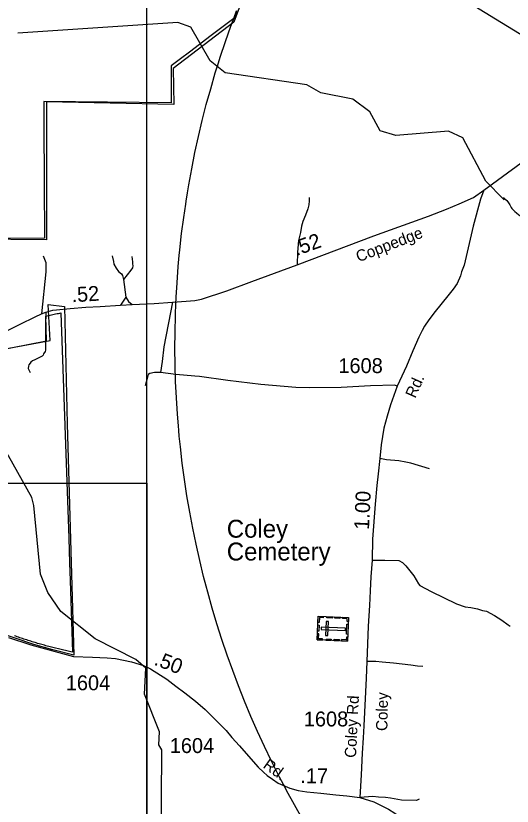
# Model space of a CAD drawing. Extents: x 2220236 to 2384410, y 720751 to 894131.
# Drawn here: x 2328710 to 2332867, y 821177 to 827797 of the extents above; entities that cross this region are included whole.
import ezdxf

# ---------------------------------------------------------------- set-up
doc = ezdxf.new("R2010")
doc.units = 0
doc.layers.add('Default', color=7, linetype='Continuous')

msp = doc.modelspace()

# ---------------------------------------------------------------- linework, layer by layer
at = {"layer": 'Default'}
for p, q in [((2329612.6, 825589.1), (2329632.2, 825441.2)), ((2329632.2, 825441.2), (2329585.2, 825373.6))]:
    msp.add_line(p, q, dxfattribs=at)
for points in [[(2329807.7, 835464.4), (2346103.7, 835464.4), (2346103.7, 816974.9), (2329807.7, 816974.9), (2329807.7, 835464.4)], [(2333726.5, 827154.7), (2333538.3, 827258.7), (2333213.8, 827464.7), (2333014.9, 827592.2), (2332590.8, 827854.2), (2332099.2, 828171.5), (2331956.5, 828261.3), (2331736.3, 828398.6), (2331556.9, 828519.7), (2331414.1, 828606.7), (2331377.4, 828631.2), (2330667.2, 829067.8), (2330494.6, 829179.4), (2330076.9, 829434.6), (2329545.9, 829744.8), (2329382.9, 829834.9), (2329191.7, 829944.8), (2328934.3, 830089.9), (2328558.2, 830307.8), (2328283, 830467.4)], [(2330579.4, 827864.1), (2330535.4, 827743.2), (2330027.8, 827356.1), (2330033.3, 827053.8), (2328967.7, 827075.8), (2328967.7, 825921.4), (2327764.7, 825932.4)], [(2330558.5, 827840.2), (2330534.5, 827775.5), (2330333.8, 827623.1), (2330174.5, 827502.4), (2330079, 827429.9), (2330010.8, 827378.1), (2330011.8, 827068), (2328943, 827078.4), (2328944.5, 826868.9), (2328945, 826800.1), (2328947, 826483.6), (2328947.5, 826397), (2328950.5, 825933.9), (2328330, 825933)], [(2330558.5, 827840.2), (2330534.5, 827775.5), (2330333.8, 827623.1), (2330174.5, 827502.4), (2330079, 827429.9), (2330010.8, 827378.1), (2330011.8, 827068), (2328943, 827078.4), (2328944.5, 826868.9), (2328945, 826800.1), (2328947, 826483.6), (2328947.5, 826397), (2328950.5, 825933.9), (2328330, 825933)], [(2331111.5, 821068.2), (2331043.2, 821187.9), (2330977.2, 821308.8), (2330967.8, 821326.9), (2330919.2, 821419.5), (2330913.2, 821430.8), (2330851.5, 821553.8), (2330791.8, 821677.9), (2330734.2, 821803.1), (2330679, 821929.2), (2330625.8, 822056.3), (2330575, 822184.3), (2330526.2, 822313.1), (2330480, 822442.8), (2330435.8, 822573.3), (2330394, 822704.5), (2330354.5, 822836.4), (2330317.2, 822969.1), (2330303.8, 823020.6), (2330282.5, 823102.3), (2330250, 823236.1), (2330219.8, 823370.5), (2330191.8, 823505.4), (2330166.2, 823640.8), (2330143.2, 823776.5), (2330122.5, 823912.6), (2330104, 824049.1), (2330088, 824185.9), (2330079, 824277.3), (2330074.5, 824323), (2330071.5, 824361.6), (2330063.2, 824460.3), (2330054.2, 824597.8), (2330048, 824735.4), (2330044, 824873), (2330042.2, 825010.8), (2330043.2, 825148.4), (2330046.2, 825286.2), (2330050.8, 825393.7), (2330052, 825423.8), (2330053, 825441.8), (2330060, 825561.2), (2330070.2, 825698.6), (2330079, 825790.9), (2330083.2, 825835.8), (2330098.2, 825972.6), (2330116, 826109.2), (2330132.2, 826219.9), (2330136, 826245.5), (2330147.5, 826315.1), (2330158.2, 826381.4), (2330183, 826516.9), (2330210, 826651.9), (2330239.5, 826786.5), (2330271.2, 826920.5), (2330305.2, 827053.9), (2330341.8, 827186.8), (2330380.5, 827318.9), (2330396.8, 827370.7), (2330398.2, 827375.8), (2330421.5, 827450.4), (2330465, 827581.1), (2330510.5, 827711.1), (2330534.5, 827775.5), (2330558.5, 827840.2)], [(2331111.5, 821068.2), (2331043.2, 821187.9), (2330977.2, 821308.8), (2330967.8, 821326.9), (2330919.2, 821419.5), (2330913.2, 821430.8), (2330851.5, 821553.8), (2330791.8, 821677.9), (2330734.2, 821803.1), (2330679, 821929.2), (2330625.8, 822056.3), (2330575, 822184.3), (2330526.2, 822313.1), (2330480, 822442.8), (2330435.8, 822573.3), (2330394, 822704.5), (2330354.5, 822836.4), (2330317.2, 822969.1), (2330303.8, 823020.6), (2330282.5, 823102.3), (2330250, 823236.1), (2330219.8, 823370.5), (2330191.8, 823505.4), (2330166.2, 823640.8), (2330143.2, 823776.5), (2330122.5, 823912.6), (2330104, 824049.1), (2330088, 824185.9), (2330079, 824277.3), (2330074.5, 824323), (2330071.5, 824361.6), (2330063.2, 824460.3), (2330054.2, 824597.8), (2330048, 824735.4), (2330044, 824873), (2330042.2, 825010.8), (2330043.2, 825148.4), (2330046.2, 825286.2), (2330050.8, 825393.7), (2330052, 825423.8), (2330053, 825441.8), (2330060, 825561.2), (2330070.2, 825698.6), (2330079, 825790.9), (2330083.2, 825835.8), (2330098.2, 825972.6), (2330116, 826109.2), (2330132.2, 826219.9), (2330136, 826245.5), (2330147.5, 826315.1), (2330158.2, 826381.4), (2330183, 826516.9), (2330210, 826651.9), (2330239.5, 826786.5), (2330271.2, 826920.5), (2330305.2, 827053.9), (2330341.8, 827186.8), (2330380.5, 827318.9), (2330396.8, 827370.7), (2330398.2, 827375.8), (2330421.5, 827450.4), (2330465, 827581.1), (2330510.5, 827711.1), (2330534.5, 827775.5), (2330558.5, 827840.2)], [(2332792.9, 826262.1), (2332647.1, 826411.7), (2332452.1, 826774.6), (2332334, 826832.2), (2331893.1, 826794.4), (2331760, 826834.9), (2331675.1, 826992.3), (2331532, 827098), (2331265, 827152.7), (2331147.1, 827220.1), (2330463, 827320.1), (2330336.9, 827420), (2330176, 827702.2), (2330066.9, 827740.5), (2328726.8, 827652.9)], [(2332629.3, 826337.3), (2332942.5, 826565.6), (2333211.2, 826764.7), (2333494.7, 826976), (2333726.5, 827154.7)], [(2328291.6, 824987.1), (2328746.9, 825215.9), (2328870.3, 825277.3), (2328923.9, 825301.9), (2328961.8, 825314.2), (2329019.5, 825330.8), (2329049.6, 825335.2), (2329165.4, 825346.3), (2329297, 825356), (2329415.3, 825362.8), (2329585.2, 825373.6), (2329683.1, 825380.4), (2329868.7, 825387.9), (2330020.9, 825400.2), (2330137.1, 825406.3), (2330208.3, 825411.6), (2330265.8, 825423), (2330477.2, 825494.4), (2330686.3, 825570.6), (2331064.7, 825712.6), (2331707.1, 825953.1), (2332165.8, 826120.4), (2332317.1, 826178), (2332423.8, 826222.4), (2332541.9, 826276.3), (2332629.3, 826337.3)], [(2332629.3, 826337.3), (2332602.1, 826262.9), (2332539, 826034.7), (2332464.2, 825707.7), (2332442.8, 825653.6), (2332433.2, 825619.3), (2332405.8, 825555.2), (2332372.3, 825508.8), (2332327, 825452.3), (2332222.9, 825320.6), (2332167.9, 825251.2), (2332131.7, 825198.3), (2332112.2, 825162.1), (2332084.9, 825105.9), (2332034.1, 824991.5), (2331981.4, 824862.9), (2331904.8, 824694.2), (2331846.7, 824539.2), (2331820.2, 824445.3), (2331793.2, 824343.2), (2331770.6, 824205), (2331757.8, 824088.8), (2331745.2, 823960.6), (2331732.2, 823862.7), (2331720, 823706.5), (2331695.9, 823413), (2331693.1, 823236.4), (2331683.3, 823099.4), (2331677.8, 822979.8), (2331670.4, 822857.3), (2331660.9, 822686), (2331650.7, 822389.4), (2331642.5, 822248), (2331624.8, 821850.8), (2331619.4, 821748.8), (2331611.2, 821622.3), (2331603.1, 821440.1), (2331590.2, 821249.6)], [(2331166.5, 826275.6), (2331166.8, 826247.6), (2331163.2, 826213.4), (2331155.6, 826179.5), (2331136.1, 826127.3), (2331112.6, 826075.1), (2331103.1, 826034.9), (2331093.8, 825982.9), (2331078.5, 825916.6), (2331067.5, 825818.5), (2331064.7, 825712.6)], [(2332792.7, 826276.6), (2332806.3, 826265.7), (2332822, 826250.9), (2332830.7, 826240.4), (2332847.2, 826214.2), (2332859.2, 826192.4), (2332865.1, 826183.7), (2332875.4, 826172.7), (2332889.8, 826159.2), (2332901.7, 826147.5), (2332922.1, 826130.9), (2332940, 826117.9), (2332952.4, 826103.6), (2332964.6, 826087.7), (2332976.7, 826071.8), (2332986.8, 826058.1), (2332995.3, 826043.7), (2333005.2, 826026), (2333013.4, 826008.3), (2333025.9, 825984.2), (2333033.9, 825966.5), (2333036.6, 825964.3)], [(2332798.9, 826255.9), (2332792.9, 826262.1)], [(2328938.2, 825785.8), (2328961.3, 825730), (2328961.3, 825652.5), (2328923.9, 825301.9)], [(2329516.4, 825787.8), (2329527.5, 825738.9), (2329531.4, 825716), (2329549.7, 825684.4), (2329569.9, 825654.6), (2329596, 825636.8), (2329604.3, 825621), (2329612.6, 825589.1)], [(2329682.5, 825781.6), (2329688.1, 825736.6), (2329687.1, 825719.8), (2329689.3, 825703.9), (2329685.6, 825687.7), (2329673.7, 825665.6), (2329612.6, 825589.1)], [(2329927.2, 820809.5), (2329933, 821649.9), (2329907, 821691.6), (2329913.9, 821800.1), (2329786, 822116.5), (2329799.9, 822333.8), (2329716, 822405.8), (2329373, 822578.8), (2329086.9, 822806.8), (2328977, 822966.3), (2328916.9, 823121.5), (2328861, 823696.8), (2328843.9, 823761.7), (2328647.9, 824111.5), (2328224.9, 824731), (2328082, 824895.8), (2327880, 825068), (2327777.9, 825234.5), (2327743, 825449.6)], [(2329632.2, 825441.2), (2329654.5, 825405.6), (2329683.1, 825380.4)], [(2327530.7, 824807.7), (2328997.3, 825077), (2328980.8, 825379.4), (2329118.2, 825362.9), (2329140.1, 824378.9), (2329195.1, 822442.8), (2329019.3, 822486.7), (2328860, 822530.7), (2328535.9, 822640.7)], [(2330020.9, 825400.2), (2330004.5, 825312.4), (2329950.6, 825025), (2329935.8, 824902.9), (2329920.9, 824808.6)], [(2328521.8, 824987.2), (2328966.8, 825073.9), (2328959.8, 825280.3), (2328961.5, 825280.9), (2328973, 825284.2), (2328984.8, 825287.5), (2328996.2, 825290.6), (2329008, 825293.4), (2329019.5, 825296.1), (2329031.2, 825298.6), (2329043, 825301), (2329055, 825303.2), (2329066.8, 825305.2), (2329078.5, 825307), (2329087.8, 825308.3), (2329152.8, 823423.1), (2329159.8, 823215.4), (2329165, 823067.1), (2329185.5, 822467.8), (2329171.5, 822470.6), (2329159.8, 822473.1), (2329148, 822475.6), (2329136.2, 822478.2), (2329124.5, 822480.8), (2329113, 822483.4), (2329101.2, 822486.1), (2329089.5, 822488.8), (2329077.8, 822491.6), (2329066.2, 822494.4), (2329042.8, 822500.1), (2329031.2, 822503), (2329019.5, 822506), (2329008, 822509), (2328996.2, 822512), (2328984.8, 822515.1), (2328973.2, 822518.2), (2328961.5, 822521.3), (2328950, 822524.5), (2328938.5, 822527.7), (2328927, 822531), (2328915.2, 822534.2), (2328903.8, 822537.6), (2328892.2, 822541), (2328880.8, 822544.4), (2328872.5, 822546.9), (2328869.2, 822547.8), (2328846.2, 822554.8), (2328835, 822558.4), (2328823.5, 822562), (2328812, 822565.6), (2328800.5, 822569.3), (2328789.2, 822573), (2328777.8, 822576.8), (2328766.5, 822580.6), (2328755, 822584.4), (2328743.8, 822588.2), (2328732.2, 822592.1), (2328721, 822596.1), (2328709.8, 822600), (2328698.2, 822604)], [(2328521.8, 824987.2), (2328966.8, 825073.9), (2328959.8, 825280.3), (2328961.5, 825280.9), (2328973, 825284.2), (2328984.8, 825287.5), (2328996.2, 825290.6), (2329008, 825293.4), (2329019.5, 825296.1), (2329031.2, 825298.6), (2329043, 825301), (2329055, 825303.2), (2329066.8, 825305.2), (2329078.5, 825307), (2329087.8, 825308.3), (2329152.8, 823423.1), (2329159.8, 823215.4), (2329165, 823067.1), (2329185.5, 822467.8), (2329171.5, 822470.6), (2329159.8, 822473.1), (2329148, 822475.6), (2329136.2, 822478.2), (2329124.5, 822480.8), (2329113, 822483.4), (2329101.2, 822486.1), (2329089.5, 822488.8), (2329077.8, 822491.6), (2329066.2, 822494.4), (2329042.8, 822500.1), (2329031.2, 822503), (2329019.5, 822506), (2329008, 822509), (2328996.2, 822512), (2328984.8, 822515.1), (2328973.2, 822518.2), (2328961.5, 822521.3), (2328950, 822524.5), (2328938.5, 822527.7), (2328927, 822531), (2328915.2, 822534.2), (2328903.8, 822537.6), (2328892.2, 822541), (2328880.8, 822544.4), (2328872.5, 822546.9), (2328869.2, 822547.8), (2328846.2, 822554.8), (2328835, 822558.4), (2328823.5, 822562), (2328812, 822565.6), (2328800.5, 822569.3), (2328789.2, 822573), (2328777.8, 822576.8), (2328766.5, 822580.6), (2328755, 822584.4), (2328743.8, 822588.2), (2328732.2, 822592.1), (2328721, 822596.1), (2328709.8, 822600), (2328698.2, 822604)], [(2328961.8, 825314.2), (2328959.1, 825200.2), (2328957.2, 824996.3), (2328955.4, 824986.3), (2328941.6, 824966.1), (2328939.7, 824956.1), (2328929.9, 824945.9), (2328907.9, 824935.9), (2328870.1, 824915.2), (2328850.2, 824907.1), (2328836.4, 824896.9), (2328830.4, 824886.9), (2328818.5, 824874.8), (2328814.8, 824862.9), (2328813, 824842.7), (2328829.2, 824809)], [(2329920.9, 824808.6), (2329871, 824810.2), (2329830.9, 824801.7), (2329819, 824793.6), (2329811.3, 824771.5), (2329792.2, 824697.3)], [(2331904.8, 824694.2), (2331883.3, 824704), (2331681.4, 824697.7), (2331435.5, 824683.1), (2331171.8, 824680.3), (2331053.8, 824683), (2330761.7, 824707.9), (2330485.4, 824742.8), (2330247.1, 824774.8), (2330209.1, 824779.8), (2330048.9, 824794), (2329920.9, 824808.6)], [(2332174.6, 824003.4), (2332018.3, 824049.7), (2331976.1, 824059.1), (2331918.1, 824068.6), (2331814, 824079.5), (2331757.8, 824088.8)], [(2325398.9, 823881.8), (2329807.7, 823881.8), (2329807.7, 815539.8), (2325398.9, 815539.8), (2325398.9, 823881.8)], [(2331693.1, 823236.4), (2331801, 823237.7), (2331917, 823234.8), (2331947.1, 823217.2), (2331977.4, 823191.5), (2332044.3, 823106.4), (2332083.1, 823038.7), (2332093.3, 823024.9), (2332187.7, 822976), (2332400.8, 822872.3), (2332472.9, 822847), (2332520.9, 822841.6), (2332575.2, 822830.2), (2332619.2, 822816.6), (2332651.2, 822810.9), (2332719.6, 822773.7), (2332780.1, 822736.3), (2332832.3, 822697.5), (2332850.5, 822683.8)], [(2328649.4, 822590), (2328836, 822528), (2329193.7, 822431.6), (2329352.8, 822425.5), (2329475.1, 822420.7), (2329545.8, 822413.9), (2329679, 822386.7), (2329779.4, 822356.2), (2329837.6, 822326.7), (2329974.5, 822242.3), (2330049.2, 822183.1), (2330125.7, 822126.1), (2330214.4, 822057.1), (2330295.1, 821985.9), (2330471, 821809.9), (2330519.6, 821752.4), (2330582.5, 821682.7), (2330639.1, 821619.4), (2330740.3, 821503), (2330784.5, 821463.4), (2330814.9, 821433.8), (2330859.2, 821402.2), (2330907.5, 821370.8), (2331005.9, 821327.8), (2331075, 821309.5), (2331147, 821297.2), (2331265.3, 821285), (2331389, 821271.4), (2331481.4, 821263.2), (2331590.2, 821249.6)], [(2332118.3, 822345.9), (2332073.4, 822348.6), (2332019, 822358.2), (2331872.2, 822375.8), (2331778.2, 822383.8), (2331724.2, 822389.2), (2331650.7, 822389.4)], [(2332086.5, 821235.6), (2332064.7, 821225.3), (2331938.6, 821227.9), (2331848.4, 821244.8), (2331804.4, 821250.4), (2331746.4, 821253.8), (2331700.4, 821259.4), (2331590.2, 821249.6)], [(2331590.2, 821249.6), (2331707.7, 821214.3), (2331831.6, 821152.7), (2331883.8, 821119.4), (2331934.3, 821083.9), (2331968.4, 821056.3), (2332037.3, 820977), (2332090.4, 820877.6), (2332124.8, 820832), (2332227.6, 820679.2), (2332282.7, 820589.8), (2332401.5, 820336.8), (2332434.6, 820282.3), (2332452.8, 820245.9), (2332470.7, 820214), (2332551.1, 820028.4), (2332610.9, 819807.8), (2332650.2, 819678.1), (2332695.9, 819534.8), (2332743.7, 819372.6), (2332766.8, 819319.7), (2332798.6, 819268.1)]]:
    msp.add_lwpolyline(points, dxfattribs=at)
for points in [[(2331234.2, 822569.1), (2331242.3, 822768), (2331496.7, 822757.7), (2331488.7, 822558.8)], [(2331285.6, 822766.3), (2331285.1, 822755), (2331253, 822756.3), (2331251.3, 822715.7), (2331240.2, 822716.2), (2331242.3, 822768)], [(2331303.9, 822607.1), (2331322.6, 822606.3), (2331327.3, 822724), (2331308.6, 822724.7)], [(2331358.2, 822751.9), (2331314.9, 822753.7), (2331315.3, 822765.1), (2331358.6, 822763.3)], [(2331424, 822749.3), (2331380.7, 822751), (2331381.2, 822762.4), (2331424.5, 822760.6)], [(2331495.4, 822724.6), (2331483.9, 822725.1), (2331484.8, 822747.1), (2331444.4, 822748.7), (2331444.8, 822759.8), (2331496.7, 822757.7)], [(2331237.2, 822643), (2331239.3, 822694.8), (2331250.7, 822694.4), (2331248.6, 822642.6)], [(2331267.9, 822676.8), (2331267.2, 822658.1), (2331469.8, 822650), (2331470.5, 822668.6)], [(2331479.5, 822616.7), (2331482.9, 822701.5), (2331494.3, 822701), (2331490.9, 822616.2)], [(2331277.5, 822567.3), (2331278, 822578.6), (2331245.8, 822579.9), (2331247.5, 822620.5), (2331236.3, 822620.9), (2331234.2, 822569.1)], [(2331490, 822591.8), (2331478.5, 822592.3), (2331477.6, 822570.3), (2331437.2, 822571.9), (2331436.8, 822560.8), (2331488.6, 822558.7)], [(2331351.6, 822564.3), (2331308.3, 822566), (2331308.8, 822577.4), (2331352.1, 822575.7)], [(2331418.8, 822561.6), (2331375.5, 822563.3), (2331376, 822574.7), (2331419.2, 822572.9)]]:
    msp.add_lwpolyline(points, close=True, dxfattribs=at)

# ---------------------------------------------------------------- texts
for s, height, rotation, p in [('.52', 125, 19.54464, (2331059.3, 825784.9)), ('Coppedge', 95, 21.12747, (2331580.2, 825732.2)), ('.52', 125, 3.46602, (2329179.4, 825397.7)), ('Rd.', 95, 66.07408, (2332054.7, 824588.6)), ('1.00', 125, 87.30024, (2331667.3, 823490.2)), ('.50', 125, 338.83755, (2329859.9, 822363.7)), ('Coley', 95, 88.97697, (2331821.2, 821806.1)), ('Coley Rd', 95, 87.2519, (2331558.5, 821580.6)), ('Rd.', 95, 324.49886, (2330772.8, 821504.1)), ('.17', 125, 359.33337, (2331091.5, 821370.5))]:
    msp.add_text(s, height=height, rotation=rotation, dxfattribs=at).set_placement(p)
for s, height, p in [('1608', 125, (2331411.1, 824804.6)), ('Coley', 150, (2330476.7, 823426.1)), ('Cemetery', 150, (2330476.7, 823235.1)), ('1604', 125, (2329127.9, 822148)), ('1608', 125, (2331121.5, 821845.1)), ('1604', 125, (2329998.8, 821622.3))]:
    msp.add_text(s, height=height, dxfattribs=at).set_placement(p)

doc.saveas('drawing.dxf')
